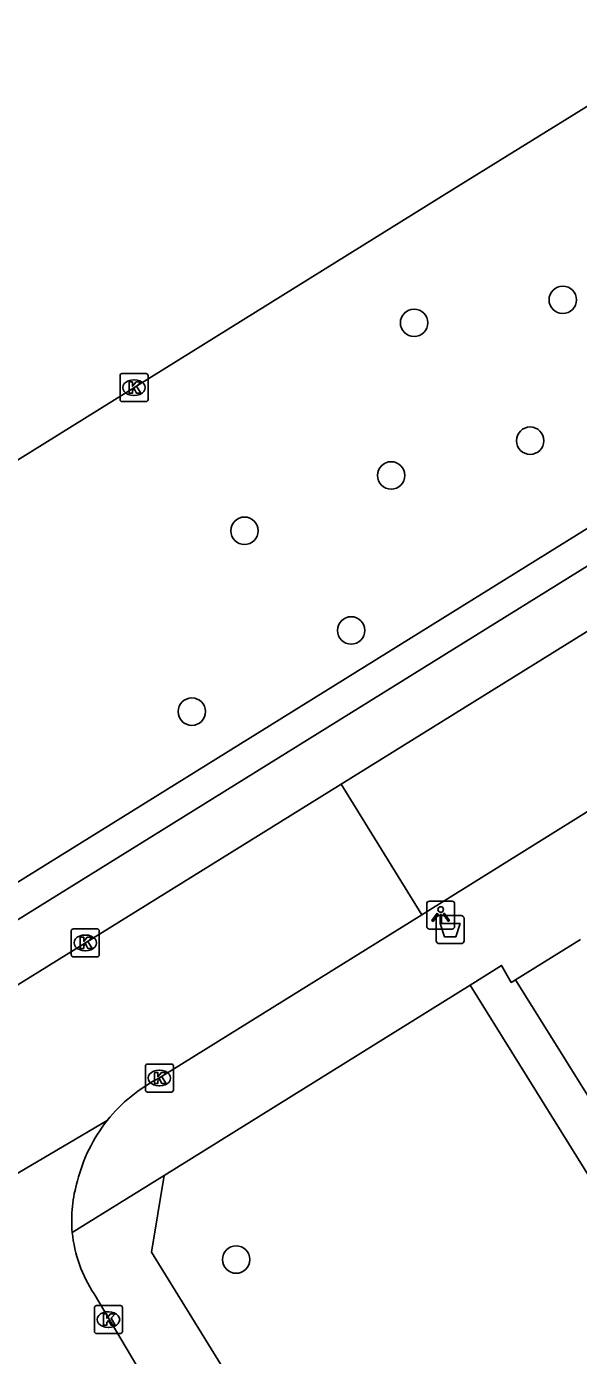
# Model space of a CAD drawing. Extents: x 160037 to 160839, y 385326 to 386441.
# Drawn here: x 160190.79 to 160210.5, y 386174.41 to 386221.83 of the extents above; entities that cross this region are included whole.
import ezdxf

# ---------------------------------------------------------------- set-up
doc = ezdxf.new("R2010")
doc.units = 0
for name, color, linetype in [('IMGEO_Afvalbak', 7, 'Continuous'), ('IMGEO_Boom', 7, 'Continuous'), ('IMGEO_Kolk', 7, 'Continuous'), ('IMGEO_Lichtpunt', 7, 'Continuous'), ('IMGEO_Rijbaan_lokaal_open', 7, 'Continuous'), ('IMGEO_Rijbaan_regionaal_gesloten', 7, 'Continuous'), ('IMGEO_Voetpad_open', 7, 'Continuous')]:
    doc.layers.add(name, color=color, linetype=linetype)

msp = doc.modelspace()

# ---------------------------------------------------------------- linework, layer by layer
at = {"layer": 'IMGEO_Afvalbak'}
for p, q in [((160205.422, 386189.205), (160205.422, 386190.005)), ((160205.422, 386190.005), (160205.422, 386189.205)), ((160205.522, 386190.105), (160206.312, 386190.105)), ((160206.312, 386190.105), (160205.522, 386190.105)), ((160206.412, 386190.005), (160206.412, 386189.205)), ((160206.412, 386189.205), (160206.412, 386190.005)), ((160206.312, 386189.105), (160205.522, 386189.105)), ((160205.522, 386189.105), (160206.312, 386189.105))]:
    msp.add_line(p, q, dxfattribs=at)
msp.add_lwpolyline([(160205.565, 386189.819), (160206.269, 386189.819), (160206.12, 386189.349), (160205.714, 386189.349), (160205.565, 386189.819)], dxfattribs=at)
for centre, start, end in [((160205.522, 386190.005), 90, 180), ((160205.522, 386190.005), 90, 180), ((160206.312, 386190.005), 0, 90), ((160206.312, 386190.005), 360, 90), ((160205.522, 386189.205), 180, 270), ((160205.522, 386189.205), 180, 270), ((160206.312, 386189.205), 270, 0), ((160206.312, 386189.205), 270, 0)]:
    msp.add_arc(centre, 0.1, start, end, dxfattribs=at)
at = {"layer": 'IMGEO_Boom'}
for centre in [(160209.938, 386212.079), (160204.628, 386211.261), (160208.777, 386207.054), (160203.808, 386205.815), (160198.571, 386203.841), (160202.379, 386200.283), (160196.693, 386197.383), (160198.274, 386177.826)]:
    msp.add_circle(centre, 0.489, dxfattribs=at)
at = {"layer": 'IMGEO_Kolk'}
for p, q in [((160194.125, 386208.523), (160194.125, 386209.375)), ((160194.2, 386209.449), (160195.052, 386209.449)), ((160194.613, 386209.229), (160194.638, 386209.229)), ((160195.126, 386209.375), (160195.126, 386208.523)), ((160195.052, 386208.449), (160194.2, 386208.449)), ((160194.636, 386208.669), (160194.611, 386208.669)), ((160192.383, 386188.705), (160192.383, 386189.557)), ((160192.458, 386189.631), (160193.31, 386189.631)), ((160192.871, 386189.411), (160192.896, 386189.411)), ((160193.384, 386189.557), (160193.384, 386188.705)), ((160192.894, 386188.851), (160192.869, 386188.851)), ((160193.31, 386188.631), (160192.458, 386188.631)), ((160195.031, 386183.88), (160195.031, 386184.732)), ((160195.106, 386184.806), (160195.958, 386184.806)), ((160195.519, 386184.586), (160195.544, 386184.586)), ((160196.032, 386184.732), (160196.032, 386183.88)), ((160195.958, 386183.806), (160195.106, 386183.806)), ((160195.542, 386184.026), (160195.517, 386184.026)), ((160193.211, 386175.26), (160193.211, 386176.112)), ((160193.286, 386176.186), (160194.138, 386176.186)), ((160194.212, 386176.112), (160194.212, 386175.26)), ((160193.699, 386175.966), (160193.724, 386175.966)), ((160194.138, 386175.186), (160193.286, 386175.186)), ((160193.722, 386175.406), (160193.697, 386175.406))]:
    msp.add_line(p, q, dxfattribs=at)
for points in [[(160194.125, 386208.523), (160194.125, 386209.375)], [(160194.2, 386209.449), (160195.052, 386209.449)], [(160195.126, 386209.375), (160195.126, 386208.523)], [(160194.446, 386209.149), (160194.569, 386209.149), (160194.569, 386208.998), (160194.699, 386209.149), (160194.863, 386209.149), (160194.717, 386208.998), (160194.87, 386208.749), (160194.718, 386208.749), (160194.633, 386208.913), (160194.569, 386208.846), (160194.569, 386208.749), (160194.446, 386208.749), (160194.446, 386209.149)], [(160195.052, 386208.449), (160194.2, 386208.449)], [(160192.383, 386188.705), (160192.383, 386189.557)], [(160192.458, 386189.631), (160193.31, 386189.631)], [(160192.704, 386189.331), (160192.827, 386189.331), (160192.827, 386189.18), (160192.957, 386189.331), (160193.121, 386189.331), (160192.975, 386189.18), (160193.128, 386188.931), (160192.976, 386188.931), (160192.891, 386189.095), (160192.827, 386189.028), (160192.827, 386188.931), (160192.704, 386188.931), (160192.704, 386189.331)], [(160193.384, 386189.557), (160193.384, 386188.705)], [(160193.31, 386188.631), (160192.458, 386188.631)], [(160195.031, 386183.88), (160195.031, 386184.732)], [(160195.106, 386184.806), (160195.958, 386184.806)], [(160196.032, 386184.732), (160196.032, 386183.88)], [(160195.352, 386184.506), (160195.475, 386184.506), (160195.475, 386184.355), (160195.605, 386184.506), (160195.769, 386184.506), (160195.623, 386184.355), (160195.776, 386184.106), (160195.624, 386184.106), (160195.539, 386184.27), (160195.475, 386184.203), (160195.475, 386184.106), (160195.352, 386184.106), (160195.352, 386184.506)], [(160195.958, 386183.806), (160195.106, 386183.806)], [(160193.211, 386175.26), (160193.211, 386176.112)], [(160193.286, 386176.186), (160194.138, 386176.186)], [(160194.212, 386176.112), (160194.212, 386175.26)], [(160193.532, 386175.886), (160193.655, 386175.886), (160193.655, 386175.735), (160193.785, 386175.886), (160193.949, 386175.886), (160193.803, 386175.735), (160193.956, 386175.486), (160193.804, 386175.486), (160193.719, 386175.65), (160193.655, 386175.583), (160193.655, 386175.486), (160193.532, 386175.486), (160193.532, 386175.886)], [(160194.138, 386175.186), (160193.286, 386175.186)]]:
    msp.add_lwpolyline(points, dxfattribs=at)
for centre, start, end in [((160194.202, 386209.373), 91.552, 178.448), ((160194.202, 386209.373), 91.552, 178.448), ((160195.05, 386209.373), 1.552, 88.448), ((160195.05, 386209.373), 1.552, 88.448), ((160194.202, 386208.525), 181.552, 268.448), ((160194.202, 386208.525), 181.552, 268.448), ((160195.05, 386208.525), 271.552, 358.448), ((160195.05, 386208.525), 271.552, 358.448), ((160192.46, 386189.555), 91.552, 178.448), ((160192.46, 386189.555), 91.552, 178.448), ((160193.308, 386189.555), 1.552, 88.448), ((160193.308, 386189.555), 1.552, 88.448), ((160192.46, 386188.707), 181.552, 268.448), ((160192.46, 386188.707), 181.552, 268.448), ((160193.308, 386188.707), 271.552, 358.448), ((160193.308, 386188.707), 271.552, 358.448), ((160195.108, 386184.73), 91.552, 178.448), ((160195.108, 386184.73), 91.552, 178.448), ((160195.956, 386184.73), 1.552, 88.448), ((160195.956, 386184.73), 1.552, 88.448), ((160195.108, 386183.882), 181.552, 268.448), ((160195.108, 386183.882), 181.552, 268.448), ((160195.956, 386183.882), 271.552, 358.448), ((160195.956, 386183.882), 271.552, 358.448), ((160193.288, 386176.11), 91.552, 178.448), ((160193.288, 386176.11), 91.552, 178.448), ((160194.136, 386176.11), 1.552, 88.448), ((160194.136, 386176.11), 1.552, 88.448), ((160193.288, 386175.262), 181.552, 268.448), ((160193.288, 386175.262), 181.552, 268.448), ((160194.136, 386175.262), 271.552, 358.448), ((160194.136, 386175.262), 271.552, 358.448)]:
    msp.add_arc(centre, 0.0765, start, end, dxfattribs=at)
for centre, major_axis, ratio, start_param, end_param in [((160194.612, 386208.949), (-0.387, 0.002), 0.722429, 4.712389, 7.853982), ((160194.637, 386208.949), (-0.39, 0.002), 0.717154, 1.570796, 4.712389), ((160192.87, 386189.131), (-0.387, 0.002), 0.722429, 4.712389, 7.853982), ((160192.895, 386189.131), (-0.39, 0.002), 0.717154, 1.570796, 4.712389), ((160195.518, 386184.306), (-0.387, 0.002), 0.722429, 4.712389, 7.853982), ((160195.543, 386184.306), (-0.39, 0.002), 0.717154, 1.570796, 4.712389), ((160193.698, 386175.686), (-0.387, 0.002), 0.722429, 4.712389, 7.853982), ((160193.723, 386175.686), (-0.39, 0.002), 0.717154, 1.570796, 4.712389)]:
    msp.add_ellipse(centre, major_axis=major_axis, ratio=ratio, start_param=start_param, end_param=end_param, dxfattribs=at)
at = {"layer": 'IMGEO_Lichtpunt'}
for p, q in [((160205.081, 386190.525), (160205.081, 386189.718)), ((160205.081, 386190.525), (160205.081, 386189.718)), ((160205.983, 386190.62), (160205.175, 386190.62)), ((160205.983, 386190.62), (160205.175, 386190.62)), ((160206.077, 386189.718), (160206.077, 386190.525)), ((160206.077, 386189.718), (160206.077, 386190.525)), ((160205.175, 386189.624), (160205.983, 386189.624)), ((160205.175, 386189.624), (160205.983, 386189.624))]:
    msp.add_line(p, q, dxfattribs=at)
for points in [[(160205.455, 386190.189), (160205.494, 386190.161), (160205.306, 386189.899), (160205.268, 386189.926), (160205.455, 386190.189)], [(160205.557, 386190.141), (160205.604, 386190.141), (160205.604, 386189.819), (160205.557, 386189.819), (160205.557, 386190.141)], [(160205.667, 386190.161), (160205.705, 386190.188), (160205.892, 386189.926), (160205.853, 386189.898), (160205.667, 386190.161)]]:
    msp.add_lwpolyline(points, dxfattribs=at)
msp.add_circle((160205.58, 386190.323), 0.0994, dxfattribs=at)
for centre, start, end in [((160205.175, 386190.525), 90, 180), ((160205.175, 386190.525), 90, 180), ((160205.983, 386190.525), 0, 90), ((160205.983, 386190.525), 0, 90), ((160205.175, 386189.718), 180, 270), ((160205.175, 386189.718), 180, 270), ((160205.983, 386189.718), 270, 0), ((160205.983, 386189.718), 270, 360)]:
    msp.add_arc(centre, 0.0946, start, end, dxfattribs=at)
at = {"layer": 'IMGEO_Rijbaan_lokaal_open'}
for points in [[(160281.681, 386244.232), (160272.948, 386238.804), (160236.536, 386216.214), (160202.023, 386194.798)], [(160204.903, 386190.137), (160215.186, 386196.533)], [(160202.023, 386194.798), (160197, 386191.681), (160159.295, 386168.312), (160121.882, 386145.099), (160086.635, 386123.19), (160075.382, 386116.189)], [(160204.903, 386190.137), (160202.023, 386194.798)], [(160195.535, 386184.31), (160204.903, 386190.137)], [(160193.669, 386182.792), (160181.672, 386175.731)], [(160194.723, 386174.04), (160193.202, 386176.604)]]:
    msp.add_lwpolyline(points, dxfattribs=at)
for centre, radius, start, end in [((160198.069, 386179.289), 5.625, 116.7815, 141.4755), ((160198.077, 386179.285), 5.633, 141.4997, 166.1585), ((160197.118, 386179.241), 4.72, 162.8506, 185.3883), ((160197.119, 386179.238), 4.72, 185.3543, 213.9269)]:
    msp.add_arc(centre, radius, start, end, dxfattribs=at)
at = {"layer": 'IMGEO_Rijbaan_regionaal_gesloten'}
msp.add_lwpolyline([(160078.685, 386136.999), (160078.853, 386137.104), (160086.922, 386142.123), (160128.715, 386168.047), (160153.804, 386183.592), (160206.043, 386216.043), (160234.899, 386233.885), (160260.864, 386250), (160262.546, 386251.044), (160268.911, 386254.994), (160290.073, 386268.104)], dxfattribs=at)
at = {"layer": 'IMGEO_Voetpad_open'}
for points in [[(160290.073, 386268.104), (160290.722, 386267.055), (160297.811, 386255.671), (160288.622, 386250), (160280.701, 386245.111), (160277.33, 386245.172), (160234.469, 386218.598), (160181.265, 386185.59), (160132.017, 386154.864), (160081.949, 386123.902), (160077.328, 386121.006)], [(160077.216, 386119.593), (160082.55, 386122.936), (160132.617, 386153.897), (160181.866, 386184.624), (160235.069, 386217.631), (160277.52, 386243.95), (160277.792, 386244.025), (160280.607, 386243.974)], [(160210.571, 386189.254), (160208.255, 386187.817)], [(160208.255, 386187.817), (160208.102, 386187.722), (160207.755, 386188.324), (160206.634, 386187.626)], [(160195.701, 386180.824), (160206.634, 386187.626)], [(160206.634, 386187.626), (160243.248, 386128.789)], [(160208.255, 386187.817), (160211.95, 386181.886)], [(160195.701, 386180.824), (160192.419, 386178.798)], [(160232.178, 386121.961), (160229.573, 386122.535), (160195.246, 386178.088), (160195.701, 386180.824)]]:
    msp.add_lwpolyline(points, dxfattribs=at)

doc.saveas('drawing.dxf')
